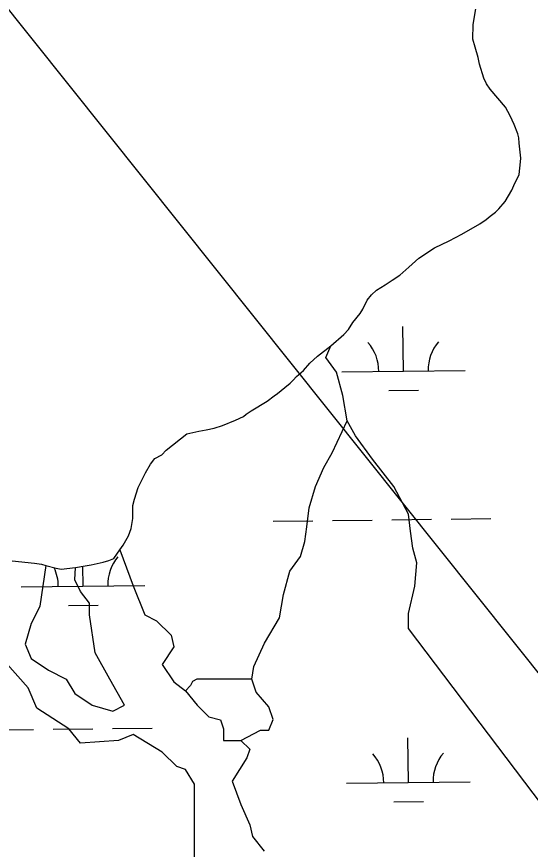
# Model space of a CAD drawing. Extents: x 3694830 to 3732949, y 415201 to 440970.
# Drawn here: x 3699521 to 3699936, y 424507 to 425181 of the extents above; entities that cross this region are included whole.
import ezdxf

# ---------------------------------------------------------------- set-up
doc = ezdxf.new("R2010")
doc.units = 0
for name, color, linetype in [('V-TOPO-SHOR', 7, 'Continuous'), ('V-UTIL-LINE', 7, 'Continuous'), ('V-WETL-SWMP', 7, 'Continuous')]:
    doc.layers.add(name, color=color, linetype=linetype)

msp = doc.modelspace()

# ---------------------------------------------------------------- linework, layer by layer
at = {"layer": 'V-TOPO-SHOR'}
for p, q in [((3699889.9, 425174.14), (3699892.07, 425186.97)), ((3699889.7, 425162.44), (3699889.9, 425174.14)), ((3699891.54, 425155.78), (3699889.7, 425162.44)), ((3699894.13, 425147.55), (3699891.54, 425155.78)), ((3699895.21, 425142.07), (3699894.13, 425147.55)), ((3699898.53, 425130.71), (3699895.21, 425142.07)), ((3699900.79, 425126.38), (3699898.53, 425130.71)), ((3699903.84, 425122.04), (3699900.79, 425126.38)), ((3699916.07, 425107.41), (3699903.84, 425122.04)), ((3699919.85, 425100.32), (3699916.07, 425107.41)), ((3699923.24, 425093.25), (3699919.85, 425100.32)), ((3699926.23, 425085.79), (3699923.24, 425093.25)), ((3699926.96, 425082.66), (3699926.23, 425085.79)), ((3699927.28, 425078.36), (3699926.96, 425082.66)), ((3699928.63, 425066.25), (3699927.28, 425078.36)), ((3699927.24, 425053.02), (3699928.19, 425063.14)), ((3699928.19, 425063.14), (3699928.63, 425066.25)), ((3699922.8, 425044.12), (3699927.24, 425053.02)), ((3699921.17, 425040.25), (3699922.8, 425044.12)), ((3699915.95, 425030.98), (3699921.17, 425040.25)), ((3699910.78, 425025.22), (3699915.95, 425030.98)), ((3699903.66, 425019.1), (3699908.01, 425022.54)), ((3699908.01, 425022.54), (3699910.78, 425025.22)), ((3699895.37, 425013), (3699900.5, 425016.43)), ((3699900.5, 425016.43), (3699903.66, 425019.1)), ((3699880.8, 425004.67), (3699895.37, 425013)), ((3699870.57, 424999.38), (3699880.8, 425004.67)), ((3699858.78, 424993.73), (3699870.57, 424999.38)), ((3699846.16, 424985.37), (3699858.78, 424993.73)), ((3699837.85, 424978.1), (3699846.16, 424985.37)), ((3699830.72, 424971.59), (3699837.85, 424978.1)), ((3699824.41, 424967.41), (3699830.72, 424971.59)), ((3699811.8, 424959.43), (3699818.89, 424963.6)), ((3699818.89, 424963.6), (3699824.41, 424967.41)), ((3699804.25, 424951.37), (3699807.83, 424955.6)), ((3699807.83, 424955.6), (3699811.8, 424959.43)), ((3699800.62, 424944.02), (3699804.25, 424951.37)), ((3699798.61, 424940.55), (3699800.62, 424944.02)), ((3699792.64, 424933.24), (3699798.61, 424940.55)), ((3699789.03, 424927.45), (3699792.64, 424933.24)), ((3699774.78, 424914.44), (3699785.46, 424923.61)), ((3699785.46, 424923.61), (3699789.03, 424927.45)), ((3699764.11, 424906.04), (3699774.78, 424914.44)), ((3699757.77, 424900.3), (3699764.11, 424906.04)), ((3699747.06, 424889.56), (3699752.6, 424894.53)), ((3699752.6, 424894.53), (3699757.77, 424900.3)), ((3699744.28, 424886.49), (3699747.06, 424889.56)), ((3699731.62, 424875.78), (3699737.55, 424880.75)), ((3699737.55, 424880.75), (3699741.9, 424884.19)), ((3699741.9, 424884.19), (3699744.28, 424886.49)), ((3699728.86, 424873.88), (3699731.62, 424875.78)), ((3699710.33, 424861.71), (3699723.33, 424869.68)), ((3699723.33, 424869.68), (3699728.86, 424873.88)), ((3699706.38, 424859.05), (3699710.33, 424861.71)), ((3699687.12, 424850.02), (3699697.72, 424854.13)), ((3699697.72, 424854.13), (3699704.01, 424857.14)), ((3699704.01, 424857.14), (3699706.38, 424859.05)), ((3699673.8, 424846.34), (3699680.46, 424847.79)), ((3699680.46, 424847.79), (3699687.12, 424850.02)), ((3699641.55, 424830.12), (3699658.15, 424843.1)), ((3699658.15, 424843.1), (3699667.94, 424845.27)), ((3699667.94, 424845.27), (3699673.8, 424846.34)), ((3699637.98, 424826.28), (3699641.55, 424830.12)), ((3699628.88, 424818.64), (3699632.47, 424823.25)), ((3699632.47, 424823.25), (3699637.98, 424826.28)), ((3699624.87, 424811.68), (3699628.88, 424818.64)), ((3699618.81, 424799.7), (3699624.87, 424811.68)), ((3699615.93, 424790.39), (3699618.81, 424799.7)), ((3699614.67, 424785.34), (3699615.93, 424790.39)), ((3699614.5, 424774.82), (3699614.67, 424785.34)), ((3699613.19, 424766.65), (3699614.5, 424774.82)), ((3699611.14, 424760.83), (3699613.19, 424766.65)), ((3699606.72, 424753.11), (3699611.14, 424760.83)), ((3699603.93, 424749.26), (3699606.72, 424753.11)), ((3699544.05, 424736.62), (3699552.6, 424734.53)), ((3699552.6, 424734.53), (3699556.48, 424733.68)), ((3699556.48, 424733.68), (3699568.2, 424735.04))]:
    msp.add_line(p, q, dxfattribs=at)
for points in [[(3700083.05, 424361.69), (3699837.66, 424685.79), (3699837.66, 424697.78), (3699842.79, 424720.04), (3699844.51, 424738.88), (3699841.08, 424750.87), (3699839.37, 424764.57), (3699837.66, 424778.27), (3699825.67, 424800.53), (3699808.54, 424822.8), (3699794.84, 424841.64), (3699787.99, 424853.63), (3699784.56, 424874.18), (3699779.43, 424893.02), (3699770.86, 424905.01), (3699774.78, 424914.44)], [(3699702.11, 424595.32), (3699717.77, 424603.58), (3699724.62, 424603.58), (3699728.05, 424612.14), (3699724.62, 424622.42), (3699714.35, 424634.41), (3699710.92, 424644.68), (3699712.63, 424654.96), (3699721.2, 424673.8), (3699733.19, 424694.35), (3699736.61, 424713.19), (3699741.75, 424732.03), (3699750.31, 424744.02), (3699753.74, 424756.01), (3699755.45, 424767.99), (3699757.16, 424783.41), (3699762.3, 424800.53), (3699769.15, 424815.95), (3699776, 424827.94), (3699787.99, 424853.63)], [(3699664.36, 424500.95), (3699664.36, 424522.18), (3699664.36, 424538.7), (3699664.36, 424559.93), (3699657.28, 424571.73), (3699650.2, 424574.09), (3699638.4, 424585.89), (3699614.81, 424600.04), (3699603.01, 424595.32), (3699572.34, 424592.96), (3699562.9, 424604.76), (3699536.95, 424621.28), (3699529.87, 424637.79), (3699511, 424659.03), (3699508.64, 424668.46), (3699496.84, 424682.62), (3699480.32, 424699.14), (3699468.53, 424708.57), (3699454.37, 424725.09), (3699442.57, 424746.32), (3699452.01, 424769.92), (3699447.29, 424791.15), (3699446.11, 424801.83)], [(3699603.93, 424749.26), (3699614.81, 424720.37), (3699624.25, 424696.78), (3699633.68, 424692.06), (3699645.48, 424680.26), (3699647.84, 424670.82), (3699638.4, 424656.67), (3699647.84, 424642.51), (3699657.28, 424635.43), (3699666.72, 424623.64), (3699676.15, 424614.2), (3699685.59, 424611.84), (3699687.95, 424604.76), (3699687.95, 424600.04), (3699687.95, 424595.32), (3699695.03, 424595.32), (3699702.11, 424595.32), (3699709.18, 424588.24), (3699706.83, 424581.17), (3699695.03, 424562.29), (3699702.11, 424543.42), (3699709.18, 424526.9), (3699711.54, 424517.46), (3699720.98, 424505.67)], [(3699544.05, 424736.62), (3699539.31, 424703.85), (3699534.59, 424694.42), (3699532.23, 424689.7), (3699527.51, 424673.18), (3699532.23, 424661.39), (3699546.39, 424651.95), (3699560.54, 424644.87), (3699567.62, 424633.07), (3699581.78, 424623.64), (3699598.29, 424618.92), (3699607.73, 424623.64), (3699595.93, 424644.87), (3699584.14, 424666.1), (3699579.42, 424696.78), (3699579.42, 424706.21), (3699572.34, 424715.65), (3699567.62, 424725.09), (3699568.2, 424735.04)], [(3699710.92, 424644.68), (3699673.24, 424644.68), (3699666.39, 424644.68), (3699662.97, 424642.97), (3699661.25, 424639.55), (3699657.28, 424635.43)]]:
    msp.add_lwpolyline(points, dxfattribs=at)
at = {"layer": 'V-UTIL-LINE'}
msp.add_lwpolyline([(3698993.62, 425837.34), (3700191.72, 424338.19), (3700626.5, 423773.27), (3703781.51, 421275.28), (3704474.98, 420680.93)], dxfattribs=at)
at = {"layer": 'V-WETL-SWMP'}
for p, q in [((3699889.9, 425174.14), (3699892.07, 425186.97)), ((3699889.7, 425162.44), (3699889.9, 425174.14)), ((3699891.54, 425155.78), (3699889.7, 425162.44)), ((3699894.13, 425147.55), (3699891.54, 425155.78)), ((3699895.21, 425142.07), (3699894.13, 425147.55)), ((3699898.53, 425130.71), (3699895.21, 425142.07)), ((3699900.79, 425126.38), (3699898.53, 425130.71)), ((3699903.84, 425122.04), (3699900.79, 425126.38)), ((3699916.07, 425107.41), (3699903.84, 425122.04)), ((3699919.85, 425100.32), (3699916.07, 425107.41)), ((3699923.24, 425093.25), (3699919.85, 425100.32)), ((3699926.23, 425085.79), (3699923.24, 425093.25)), ((3699926.96, 425082.66), (3699926.23, 425085.79)), ((3699927.28, 425078.36), (3699926.96, 425082.66)), ((3699928.63, 425066.25), (3699927.28, 425078.36)), ((3699927.24, 425053.02), (3699928.19, 425063.14)), ((3699928.19, 425063.14), (3699928.63, 425066.25)), ((3699922.8, 425044.12), (3699927.24, 425053.02)), ((3699921.17, 425040.25), (3699922.8, 425044.12)), ((3699915.95, 425030.98), (3699921.17, 425040.25)), ((3699910.78, 425025.22), (3699915.95, 425030.98)), ((3699903.66, 425019.1), (3699908.01, 425022.54)), ((3699908.01, 425022.54), (3699910.78, 425025.22)), ((3699895.37, 425013), (3699900.5, 425016.43)), ((3699900.5, 425016.43), (3699903.66, 425019.1)), ((3699880.8, 425004.67), (3699895.37, 425013)), ((3699870.57, 424999.38), (3699880.8, 425004.67)), ((3699858.78, 424993.73), (3699870.57, 424999.38)), ((3699846.16, 424985.37), (3699858.78, 424993.73)), ((3699837.85, 424978.1), (3699846.16, 424985.37)), ((3699830.72, 424971.59), (3699837.85, 424978.1)), ((3699824.41, 424967.41), (3699830.72, 424971.59)), ((3699811.8, 424959.43), (3699818.89, 424963.6)), ((3699818.89, 424963.6), (3699824.41, 424967.41)), ((3699804.25, 424951.37), (3699807.83, 424955.6)), ((3699807.83, 424955.6), (3699811.8, 424959.43)), ((3699800.62, 424944.02), (3699804.25, 424951.37)), ((3699798.61, 424940.55), (3699800.62, 424944.02)), ((3699792.64, 424933.24), (3699798.61, 424940.55)), ((3699789.03, 424927.45), (3699792.64, 424933.24)), ((3699833.64, 424893.88), (3699833.21, 424929.88)), ((3699774.78, 424914.44), (3699785.46, 424923.61)), ((3699785.46, 424923.61), (3699789.03, 424927.45)), ((3699764.11, 424906.04), (3699774.78, 424914.44)), ((3699757.77, 424900.3), (3699764.11, 424906.04)), ((3699747.06, 424889.56), (3699752.6, 424894.53)), ((3699752.6, 424894.53), (3699757.77, 424900.3)), ((3699783.64, 424893.29), (3699883.63, 424894.48)), ((3699744.28, 424886.49), (3699747.06, 424889.56)), ((3699731.62, 424875.78), (3699737.55, 424880.75)), ((3699737.55, 424880.75), (3699741.9, 424884.19)), ((3699741.9, 424884.19), (3699744.28, 424886.49)), ((3699728.86, 424873.88), (3699731.62, 424875.78)), ((3699821.82, 424878.31), (3699845.82, 424878.6)), ((3699710.33, 424861.71), (3699723.33, 424869.68)), ((3699723.33, 424869.68), (3699728.86, 424873.88)), ((3699706.38, 424859.05), (3699710.33, 424861.71)), ((3699687.12, 424850.02), (3699697.72, 424854.13)), ((3699697.72, 424854.13), (3699704.01, 424857.14)), ((3699704.01, 424857.14), (3699706.38, 424859.05)), ((3699673.8, 424846.34), (3699680.46, 424847.79)), ((3699680.46, 424847.79), (3699687.12, 424850.02)), ((3699641.55, 424830.12), (3699658.15, 424843.1)), ((3699658.15, 424843.1), (3699667.94, 424845.27)), ((3699667.94, 424845.27), (3699673.8, 424846.34)), ((3699637.98, 424826.28), (3699641.55, 424830.12)), ((3699628.88, 424818.64), (3699632.47, 424823.25)), ((3699632.47, 424823.25), (3699637.98, 424826.28)), ((3699624.87, 424811.68), (3699628.88, 424818.64)), ((3699618.81, 424799.7), (3699624.87, 424811.68)), ((3699615.93, 424790.39), (3699618.81, 424799.7)), ((3699614.67, 424785.34), (3699615.93, 424790.39)), ((3699614.5, 424774.82), (3699614.67, 424785.34)), ((3699613.19, 424766.65), (3699614.5, 424774.82)), ((3699728.23, 424772.55), (3699760.23, 424772.93)), ((3699776.23, 424773.12), (3699808.23, 424773.5)), ((3699824.23, 424773.69), (3699856.22, 424774.07)), ((3699872.22, 424774.26), (3699904.22, 424774.65)), ((3699611.14, 424760.83), (3699613.19, 424766.65)), ((3699606.72, 424753.11), (3699611.14, 424760.83)), ((3699603.93, 424749.26), (3699606.72, 424753.11)), ((3699599.13, 424742.32), (3699603.93, 424749.26)), ((3699516.82, 424740.59), (3699535.12, 424738.72)), ((3699580.72, 424737.17), (3699590.5, 424739.35)), ((3699590.5, 424739.35), (3699595.2, 424740.83)), ((3699595.2, 424740.83), (3699599.13, 424742.32)), ((3699535.12, 424738.72), (3699540.56, 424737.85)), ((3699540.56, 424737.85), (3699544.05, 424736.62)), ((3699544.05, 424736.62), (3699552.6, 424734.53)), ((3699552.6, 424734.53), (3699556.48, 424733.68)), ((3699556.48, 424733.68), (3699568.2, 424735.04)), ((3699568.2, 424735.04), (3699576.02, 424736.47)), ((3699574.26, 424719.96), (3699574.06, 424736.11)), ((3699576.02, 424736.47), (3699580.72, 424737.17)), ((3699524.26, 424719.37), (3699624.25, 424720.56)), ((3699562.44, 424704.39), (3699586.44, 424704.68)), ((3699550.23, 424604.24), (3699582.22, 424604.62)), ((3699598.22, 424604.81), (3699630.22, 424605.19)), ((3699502.23, 424603.66), (3699534.23, 424604.05)), ((3699837.6, 424561.23), (3699837.17, 424597.23)), ((3699787.61, 424560.64), (3699887.6, 424561.83)), ((3699825.79, 424545.66), (3699849.79, 424545.94))]:
    msp.add_line(p, q, dxfattribs=at)
for centre, start, end in [((3699778.39, 424893.7), 359.91153, 41.45519), ((3699888.87, 424895.02), 139.91153, 181.45518), ((3699629.49, 424721.1), 139.91153, 181.45518), ((3699519.01, 424719.78), 359.91153, 25.51671), ((3699782.36, 424561.05), 359.91153, 41.45519), ((3699892.84, 424562.37), 139.91153, 181.45518)]:
    msp.add_arc(centre, 35.25, start, end, dxfattribs=at)

doc.saveas('drawing.dxf')
